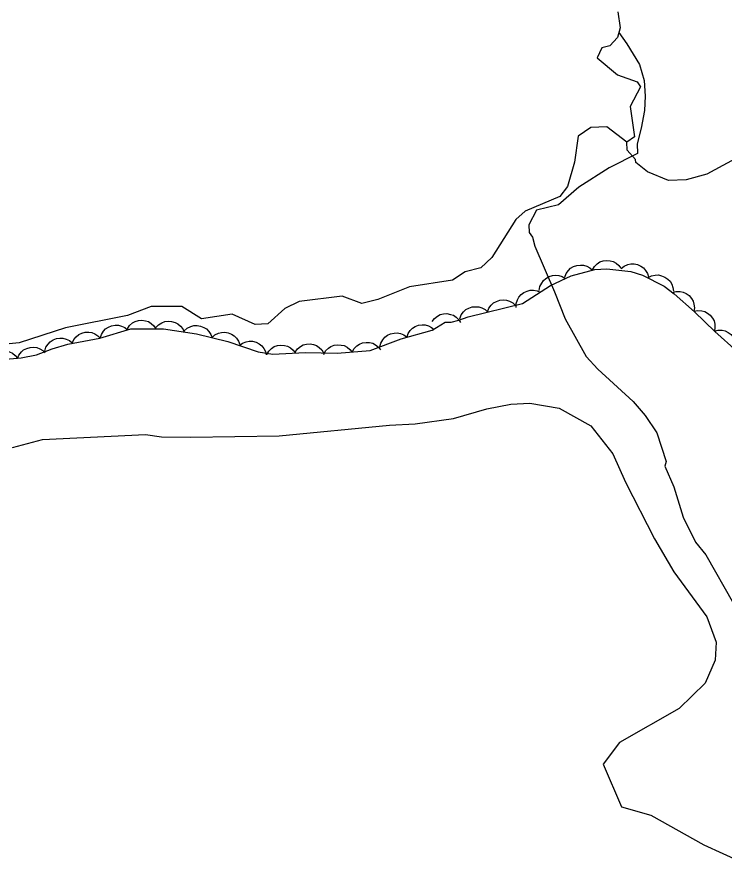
# Model space of a CAD drawing. Extents: x 336540 to 340074, y 5572036 to 5573747.
# Drawn here: x 337661.6 to 337736, y 5573298.9 to 5573387.7 of the extents above; entities that cross this region are included whole.
import ezdxf

# ---------------------------------------------------------------- set-up
doc = ezdxf.new("R2010")
doc.units = 0
for name, color, linetype in [('Niveau 2', 7, 'Continuous'), ('Niveau 22', 7, 'Continuous'), ('Niveau 4', 7, 'Continuous'), ('Niveau 44', 7, 'Continuous')]:
    doc.layers.add(name, color=color, linetype=linetype)

msp = doc.modelspace()

# ---------------------------------------------------------------- linework, layer by layer
at = {"layer": 'Niveau 2'}
msp.add_lwpolyline([(337661.14, 5573342.44), (337664.3, 5573343.29), (337675.11, 5573343.84), (337676.82, 5573343.59), (337679.87, 5573343.56), (337689.17, 5573343.7), (337700.79, 5573344.82), (337703.49, 5573344.96), (337707.53, 5573345.51), (337711.03, 5573346.53), (337713.54, 5573347), (337715.56, 5573347.11), (337718.63, 5573346.58), (337721.96, 5573344.72), (337724.29, 5573341.79), (337725.63, 5573338.81), (337728.66, 5573332.85), (337730.69, 5573329.39), (337734.16, 5573324.65), (337735.14, 5573321.98), (337735.05, 5573320.11), (337733.99, 5573317.68), (337731.26, 5573315.01), (337725, 5573311.44), (337723.25, 5573309.15), (337725.19, 5573304.68), (337728.29, 5573303.8), (337733.85, 5573300.7), (337737.85, 5573298.87)], dxfattribs=at)
at = {"layer": 'Niveau 22'}
msp.add_lwpolyline([(337724.92, 5573386.1), (337725.77, 5573384.89), (337727.08, 5573382.72), (337727.58, 5573381.05), (337727.69, 5573379.39), (337727.6, 5573377.87), (337727.27, 5573376.04), (337726.85, 5573374.39), (337726.87, 5573373.35), (337723.89, 5573371.85), (337720.7, 5573369.82), (337718.57, 5573367.96), (337716.25, 5573367.41), (337715.44, 5573365.88), (337715.48, 5573365.05), (337715.84, 5573364.56), (337716.07, 5573363.63), (337718.14, 5573358.82), (337719.27, 5573355.97), (337721.48, 5573352.01), (337722.72, 5573350.7), (337726.42, 5573347.3), (337727.67, 5573345.83), (337728.93, 5573344.01), (337729.9, 5573341), (337729.76, 5573340.49), (337730.7, 5573338.32), (337731.68, 5573335.15), (337732.98, 5573332.49), (337734.06, 5573331.17), (337736.99, 5573326.06)], dxfattribs=at)
at = {"layer": 'Niveau 4'}
for points in [[(337724.8, 5573388.27), (337725.06, 5573386.59), (337724.76, 5573385.55), (337723.96, 5573384.67), (337723.12, 5573384.46), (337722.65, 5573383.43), (337724.77, 5573381.65), (337726.83, 5573380.9), (337727.19, 5573380.39), (337726.1, 5573378.31), (337726.58, 5573375.12), (337725.74, 5573374.56), (337723.64, 5573376.18), (337721.96, 5573376.11), (337720.64, 5573375.2), (337720.25, 5573372.47), (337719.52, 5573369.89), (337718.71, 5573368.83), (337715.06, 5573367.32), (337714.08, 5573366.44), (337711.55, 5573362.43), (337710.41, 5573361.35), (337708.74, 5573360.94), (337707.42, 5573360.04), (337702.88, 5573359.34), (337699.57, 5573358.01), (337697.88, 5573357.59), (337695.82, 5573358.35), (337691.27, 5573357.81), (337689.78, 5573357.06), (337687.98, 5573355.46), (337686.64, 5573355.4), (337684.23, 5573356.48), (337681.02, 5573356), (337678.94, 5573357.27), (337675.73, 5573357.29), (337673.23, 5573356.34), (337666.69, 5573355.05), (337661.84, 5573353.47), (337659.33, 5573353.2)], [(337758.45, 5573381.41), (337757.28, 5573381.04), (337753.67, 5573378.33), (337752.87, 5573377.45), (337751.37, 5573376.7), (337751.03, 5573376.85), (337747.5, 5573376.37), (337745.64, 5573376.29), (337743.12, 5573375.66), (337739.82, 5573373.99), (337737.99, 5573373.25), (337734.19, 5573371.21), (337732.01, 5573370.59), (337730.15, 5573370.51), (337727.92, 5573371.44), (337726.69, 5573372.41), (337726.68, 5573372.75), (337725.78, 5573373.72), (337725.74, 5573374.56)]]:
    msp.add_lwpolyline(points, dxfattribs=at)
at = {"layer": 'Niveau 44'}
for points in [[(337719.23, 5573360.35), (337719.37, 5573360.74), (337719.61, 5573361.07), (337719.84, 5573361.31), (337720.15, 5573361.48), (337720.5, 5573361.6), (337720.88, 5573361.63), (337721.21, 5573361.63), (337721.54, 5573361.51), (337721.86, 5573361.34), (337722.13, 5573361.1)], [(337722.13, 5573361.15), (337722.34, 5573361.5), (337722.64, 5573361.78), (337722.92, 5573361.96), (337723.25, 5573362.07), (337723.62, 5573362.12), (337724, 5573362.08), (337724.32, 5573362.01), (337724.62, 5573361.83), (337724.9, 5573361.6), (337725.12, 5573361.31)], [(337725.15, 5573361.26), (337725.48, 5573361.52), (337725.85, 5573361.68), (337726.17, 5573361.76), (337726.52, 5573361.75), (337726.89, 5573361.68), (337727.23, 5573361.51), (337727.51, 5573361.33), (337727.73, 5573361.07), (337727.92, 5573360.75), (337728.03, 5573360.4)], [(337658.74, 5573351.61), (337662.04, 5573351.88), (337663.66, 5573352.21), (337665.3, 5573352.83), (337666.94, 5573353.33), (337670.33, 5573353.94), (337673.59, 5573354.95), (337677.03, 5573354.94), (337680.5, 5573354.41), (337683.79, 5573353.6), (337686.98, 5573352.5), (337688.5, 5573352.28), (337691.9, 5573352.46), (337695.28, 5573352.36), (337698.75, 5573352.65), (337702.03, 5573353.87), (337705.27, 5573354.79), (337706.66, 5573355.64), (337707.26, 5573355.62), (337708.08, 5573355.83), (337709.06, 5573356.21), (337714.79, 5573357.6), (337717.71, 5573359.5), (337719.89, 5573360.52), (337722.38, 5573361.16), (337723.66, 5573361.23), (337726.19, 5573360.95), (337727.4, 5573360.59), (337729.67, 5573359.42), (337730.73, 5573358.61), (337732.87, 5573356.73), (337735.03, 5573354.65), (337737.37, 5573352.54)], [(337716.55, 5573358.96), (337716.62, 5573359.37), (337716.8, 5573359.74), (337716.98, 5573360.01), (337717.25, 5573360.24), (337717.57, 5573360.42), (337717.94, 5573360.53), (337718.26, 5573360.58), (337718.61, 5573360.53), (337718.96, 5573360.42), (337719.27, 5573360.23)], [(337727.98, 5573360.29), (337728.35, 5573360.49), (337728.75, 5573360.57), (337729.08, 5573360.6), (337729.42, 5573360.52), (337729.76, 5573360.38), (337730.07, 5573360.15), (337730.31, 5573359.93), (337730.48, 5573359.62), (337730.61, 5573359.27), (337730.65, 5573358.91)], [(337714.13, 5573357.17), (337714.13, 5573357.59), (337714.26, 5573357.97), (337714.4, 5573358.27), (337714.64, 5573358.53), (337714.93, 5573358.76), (337715.28, 5573358.91), (337715.59, 5573359.01), (337715.94, 5573359.01), (337716.31, 5573358.94), (337716.64, 5573358.8)], [(337730.56, 5573358.76), (337730.96, 5573358.87), (337731.37, 5573358.85), (337731.69, 5573358.79), (337732.01, 5573358.64), (337732.3, 5573358.42), (337732.55, 5573358.12), (337732.72, 5573357.85), (337732.82, 5573357.51), (337732.86, 5573357.14), (337732.81, 5573356.78)], [(337711.11, 5573356.71), (337711.25, 5573357.1), (337711.5, 5573357.42), (337711.73, 5573357.65), (337712.04, 5573357.82), (337712.39, 5573357.94), (337712.77, 5573357.97), (337713.1, 5573357.96), (337713.43, 5573357.84), (337713.75, 5573357.66), (337714.02, 5573357.41)], [(337708.19, 5573356), (337708.34, 5573356.39), (337708.58, 5573356.71), (337708.82, 5573356.95), (337709.12, 5573357.11), (337709.47, 5573357.23), (337709.86, 5573357.26), (337710.18, 5573357.25), (337710.51, 5573357.13), (337710.84, 5573356.95), (337711.11, 5573356.71)], [(337732.81, 5573356.79), (337733.22, 5573356.87), (337733.63, 5573356.84), (337733.95, 5573356.77), (337734.26, 5573356.59), (337734.54, 5573356.36), (337734.77, 5573356.05), (337734.94, 5573355.77), (337735.01, 5573355.43), (337735.03, 5573355.06), (337734.97, 5573354.7)], [(337705.26, 5573355.69), (337705.51, 5573356.02), (337705.83, 5573356.27), (337706.12, 5573356.43), (337706.46, 5573356.51), (337706.83, 5573356.53), (337707.21, 5573356.45), (337707.52, 5573356.36), (337707.81, 5573356.15), (337708.07, 5573355.89), (337708.26, 5573355.59)], [(337670.36, 5573353.95), (337670.48, 5573354.35), (337670.7, 5573354.69), (337670.92, 5573354.93), (337671.22, 5573355.12), (337671.56, 5573355.26), (337671.94, 5573355.31), (337672.27, 5573355.32), (337672.61, 5573355.22), (337672.94, 5573355.06), (337673.22, 5573354.84)], [(337673.21, 5573354.95), (337673.44, 5573355.3), (337673.76, 5573355.55), (337674.04, 5573355.72), (337674.38, 5573355.81), (337674.75, 5573355.84), (337675.13, 5573355.78), (337675.44, 5573355.69), (337675.73, 5573355.49), (337676.01, 5573355.24), (337676.21, 5573354.94)], [(337676.22, 5573355.06), (337676.5, 5573355.37), (337676.85, 5573355.58), (337677.15, 5573355.7), (337677.5, 5573355.74), (337677.87, 5573355.72), (337678.24, 5573355.6), (337678.53, 5573355.46), (337678.8, 5573355.23), (337679.03, 5573354.94), (337679.18, 5573354.61)], [(337679.2, 5573354.73), (337679.51, 5573355.01), (337679.88, 5573355.18), (337680.2, 5573355.28), (337680.55, 5573355.29), (337680.91, 5573355.23), (337681.27, 5573355.08), (337681.55, 5573354.92), (337681.79, 5573354.66), (337681.99, 5573354.35), (337682.12, 5573354.01)], [(337702.61, 5573354.03), (337702.74, 5573354.43), (337702.97, 5573354.76), (337703.2, 5573355.01), (337703.5, 5573355.19), (337703.84, 5573355.32), (337704.22, 5573355.36), (337704.55, 5573355.36), (337704.89, 5573355.25), (337705.22, 5573355.08), (337705.49, 5573354.85)], [(337667.41, 5573353.41), (337667.58, 5573353.8), (337667.84, 5573354.1), (337668.09, 5573354.32), (337668.41, 5573354.47), (337668.76, 5573354.57), (337669.15, 5573354.57), (337669.47, 5573354.54), (337669.79, 5573354.4), (337670.11, 5573354.2), (337670.36, 5573353.95)], [(337682.12, 5573354.01), (337682.43, 5573354.29), (337682.8, 5573354.46), (337683.11, 5573354.56), (337683.46, 5573354.57), (337683.83, 5573354.51), (337684.18, 5573354.36), (337684.46, 5573354.2), (337684.7, 5573353.94), (337684.91, 5573353.63), (337685.03, 5573353.29)], [(337699.78, 5573353.03), (337699.88, 5573353.44), (337700.09, 5573353.79), (337700.29, 5573354.05), (337700.58, 5573354.25), (337700.91, 5573354.41), (337701.29, 5573354.48), (337701.61, 5573354.51), (337701.96, 5573354.43), (337702.3, 5573354.29), (337702.59, 5573354.08)], [(337734.97, 5573354.7), (337735.38, 5573354.8), (337735.78, 5573354.78), (337736.11, 5573354.72), (337736.42, 5573354.56), (337736.72, 5573354.34), (337736.95, 5573354.04), (337737.13, 5573353.76), (337737.22, 5573353.42), (337737.25, 5573353.05), (337737.2, 5573352.69)], [(337664.52, 5573352.59), (337664.65, 5573352.99), (337664.87, 5573353.33), (337665.09, 5573353.58), (337665.39, 5573353.76), (337665.74, 5573353.9), (337666.12, 5573353.95), (337666.44, 5573353.96), (337666.78, 5573353.86), (337667.11, 5573353.69), (337667.39, 5573353.47)], [(337685, 5573353.18), (337685.33, 5573353.43), (337685.71, 5573353.57), (337686.04, 5573353.64), (337686.39, 5573353.62), (337686.75, 5573353.53), (337687.08, 5573353.34), (337687.35, 5573353.16), (337687.57, 5573352.88), (337687.74, 5573352.55), (337687.83, 5573352.21)], [(337690.86, 5573352.49), (337691.11, 5573352.83), (337691.43, 5573353.08), (337691.72, 5573353.24), (337692.06, 5573353.32), (337692.43, 5573353.34), (337692.8, 5573353.27), (337693.12, 5573353.17), (337693.4, 5573352.97), (337693.67, 5573352.71), (337693.86, 5573352.4)], [(337696.86, 5573352.49), (337697.06, 5573352.86), (337697.35, 5573353.14), (337697.62, 5573353.33), (337697.95, 5573353.45), (337698.32, 5573353.51), (337698.7, 5573353.48), (337699.02, 5573353.42), (337699.33, 5573353.25), (337699.62, 5573353.02), (337699.85, 5573352.74)], [(337658.65, 5573351.6), (337658.85, 5573351.97), (337659.14, 5573352.25), (337659.41, 5573352.44), (337659.74, 5573352.56), (337660.11, 5573352.62), (337660.49, 5573352.59), (337660.81, 5573352.53), (337661.12, 5573352.36), (337661.41, 5573352.13), (337661.64, 5573351.85)], [(337661.64, 5573351.8), (337661.8, 5573352.18), (337662.06, 5573352.5), (337662.3, 5573352.72), (337662.62, 5573352.88), (337662.97, 5573352.98), (337663.36, 5573353), (337663.68, 5573352.97), (337664.01, 5573352.84), (337664.32, 5573352.65), (337664.58, 5573352.4)], [(337687.87, 5573352.25), (337688.08, 5573352.6), (337688.39, 5573352.88), (337688.66, 5573353.06), (337688.99, 5573353.17), (337689.36, 5573353.22), (337689.74, 5573353.18), (337690.06, 5573353.11), (337690.36, 5573352.93), (337690.65, 5573352.69), (337690.86, 5573352.41)], [(337693.87, 5573352.24), (337694.07, 5573352.61), (337694.36, 5573352.89), (337694.63, 5573353.08), (337694.96, 5573353.2), (337695.33, 5573353.26), (337695.71, 5573353.23), (337696.03, 5573353.17), (337696.34, 5573353), (337696.63, 5573352.77), (337696.86, 5573352.49)]]:
    msp.add_lwpolyline(points, dxfattribs=at)

doc.saveas('drawing.dxf')
